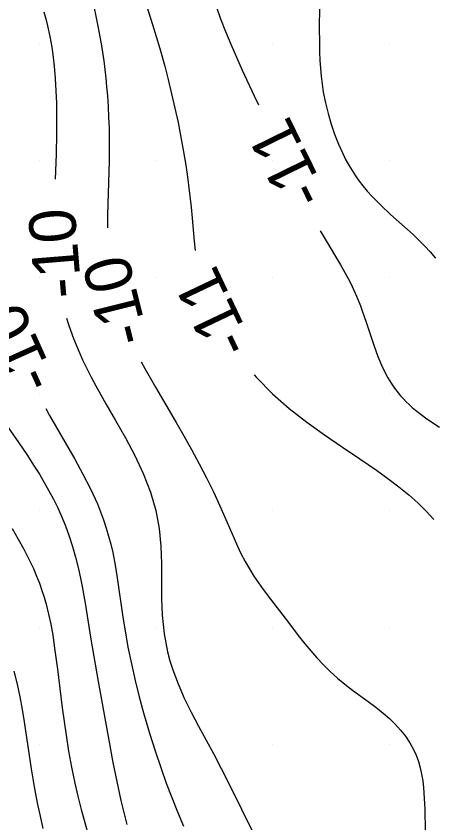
# Model space of a CAD drawing. Extents: x 2602990 to 2605851, y 618069 to 619180.
# Drawn here: x 2604164.01 to 2604181.87, y 618621.63 to 618656.17 of the extents above; entities that cross this region are included whole.
import ezdxf

# ---------------------------------------------------------------- set-up
doc = ezdxf.new("R2010")
doc.units = 0
for name, color, linetype in [('Default', 7, 'Continuous'), ('DTM Contours Major', 7, 'Continuous'), ('DTM Contours Major Text', 7, 'Continuous'), ('DTM Contours Minor', 7, 'Continuous'), ('DTM Contours Minor Text', 7, 'Continuous'), ('Exist DTM Scan Elevation Point', 7, 'Continuous')]:
    doc.layers.add(name, color=color, linetype=linetype)

# ---------------------------------------------------------------- blocks, each defined once
blk = doc.blocks.new('POINT_DISPLAY')
at = {"layer": 'Default'}
blk.add_line((0, 0), (0, 0), dxfattribs=at)

msp = doc.modelspace()

# ---------------------------------------------------------------- linework, layer by layer
at = {"layer": 'DTM Contours Major'}
msp.add_lwpolyline([(2604165.281, 618639.371), (2604165.447, 618639.07), (2604166.526, 618637.202), (2604166.875, 618636.567), (2604167.201, 618635.928), (2604167.493, 618635.288), (2604167.631, 618634.946), (2604167.758, 618634.602), (2604167.872, 618634.257), (2604167.975, 618633.91), (2604168.068, 618633.56), (2604168.15, 618633.207), (2604168.257, 618632.669), (2604168.348, 618632.122), (2604168.588, 618630.434), (2604168.677, 618629.859), (2604168.803, 618629.152), (2604168.949, 618628.442), (2604169.11, 618627.734), (2604169.286, 618627.033), (2604169.472, 618626.343), (2604169.724, 618625.48), (2604169.963, 618624.72), (2604170.222, 618623.956), (2604170.444, 618623.339), (2604170.679, 618622.721), (2604170.926, 618622.105), (2604171.183, 618621.492)], dxfattribs=at)
at = {"layer": 'DTM Contours Minor'}
for points in [[(2604167.033, 618658.147), (2604167.52, 618655.746), (2604167.656, 618654.988), (2604167.714, 618654.622), (2604167.766, 618654.254), (2604167.813, 618653.885), (2604167.855, 618653.513), (2604167.891, 618653.138), (2604167.922, 618652.76), (2604167.953, 618652.304), (2604167.976, 618651.843), (2604167.992, 618651.379), (2604168.001, 618650.913), (2604168.004, 618650.445), (2604168, 618649.977), (2604167.976, 618649.042), (2604167.932, 618647.664), (2604167.924, 618647.215), (2604167.923, 618647.109)], [(2604169.418, 618657.227), (2604169.852, 618655.817), (2604170.165, 618654.783), (2604170.377, 618654.031), (2604170.529, 618653.45), (2604170.676, 618652.85), (2604170.816, 618652.236), (2604170.949, 618651.612), (2604171.072, 618650.984), (2604171.186, 618650.357), (2604171.265, 618649.881), (2604171.337, 618649.407), (2604171.402, 618648.936), (2604171.461, 618648.465), (2604171.512, 618647.994), (2604171.557, 618647.523), (2604171.64, 618646.539), (2604171.683, 618646.135)], [(2604177.025, 618657.281), (2604177.002, 618655.729), (2604177.004, 618654.973), (2604177.013, 618654.625), (2604177.028, 618654.279), (2604177.05, 618653.935), (2604177.082, 618653.593), (2604177.122, 618653.253), (2604177.174, 618652.915), (2604177.264, 618652.452), (2604177.375, 618651.995), (2604177.506, 618651.547), (2604177.655, 618651.111), (2604177.822, 618650.69), (2604178.004, 618650.286), (2604178.13, 618650.034), (2604178.263, 618649.79), (2604178.403, 618649.555), (2604178.549, 618649.329), (2604178.703, 618649.11), (2604178.864, 618648.9), (2604179.046, 618648.683), (2604179.235, 618648.474), (2604179.431, 618648.271), (2604179.634, 618648.073), (2604180.056, 618647.685), (2604180.779, 618647.041), (2604181.022, 618646.817), (2604181.265, 618646.585), (2604181.505, 618646.342), (2604181.747, 618646.082), (2604181.985, 618645.811)], [(2604165.195, 618656.351), (2604165.281, 618656.058), (2604165.358, 618655.76), (2604165.457, 618655.305), (2604165.538, 618654.844), (2604165.583, 618654.527), (2604165.642, 618654.024), (2604165.686, 618653.505), (2604165.718, 618652.976), (2604165.739, 618652.441), (2604165.749, 618651.905), (2604165.748, 618651.149), (2604165.727, 618650.264), (2604165.684, 618649.185)], [(2604172.576, 618656.591), (2604172.775, 618656.053), (2604172.988, 618655.514), (2604173.211, 618654.976), (2604173.453, 618654.416), (2604173.703, 618653.86), (2604174.213, 618652.76), (2604174.4, 618652.367)], [(2604177.042, 618646.982), (2604177.253, 618646.622), (2604177.911, 618645.53), (2604178.117, 618645.169), (2604178.31, 618644.804), (2604178.409, 618644.601), (2604178.594, 618644.189), (2604178.763, 618643.767), (2604178.842, 618643.551), (2604179.009, 618643.065), (2604179.335, 618642.079), (2604179.513, 618641.594), (2604179.711, 618641.126), (2604179.94, 618640.681), (2604180.074, 618640.461), (2604180.219, 618640.249), (2604180.376, 618640.045), (2604180.487, 618639.915), (2604180.603, 618639.788), (2604180.725, 618639.663), (2604180.852, 618639.541), (2604180.985, 618639.421), (2604181.124, 618639.303), (2604181.614, 618638.928), (2604182.148, 618638.567)], [(2604166.173, 618643.24), (2604166.269, 618642.928), (2604166.467, 618642.374), (2604166.693, 618641.823), (2604166.861, 618641.453), (2604167.041, 618641.083), (2604167.231, 618640.712), (2604167.432, 618640.338), (2604167.858, 618639.579), (2604168.273, 618638.858), (2604168.692, 618638.117), (2604169.094, 618637.359), (2604169.46, 618636.585), (2604169.769, 618635.798), (2604170, 618635), (2604170.136, 618634.242), (2604170.207, 618633.481), (2604170.234, 618632.724), (2604170.247, 618631.243), (2604170.275, 618630.529), (2604170.309, 618630.124), (2604170.358, 618629.727), (2604170.423, 618629.336), (2604170.505, 618628.951), (2604170.604, 618628.57), (2604170.721, 618628.192), (2604170.95, 618627.581), (2604171.218, 618626.975), (2604171.515, 618626.372), (2604171.83, 618625.772), (2604172.476, 618624.576), (2604172.793, 618623.967), (2604173.391, 618622.775), (2604173.944, 618621.664), (2604174.286, 618621)], [(2604169.365, 618641.369), (2604169.52, 618641.087), (2604169.983, 618640.283), (2604170.868, 618638.777), (2604171.196, 618638.204), (2604171.527, 618637.612), (2604171.853, 618637.009), (2604172.169, 618636.403), (2604172.468, 618635.801), (2604172.743, 618635.213), (2604173.058, 618634.487), (2604173.35, 618633.803), (2604173.496, 618633.478), (2604173.645, 618633.165), (2604173.823, 618632.828), (2604174.009, 618632.507), (2604174.201, 618632.2), (2604174.397, 618631.908), (2604174.595, 618631.628), (2604174.907, 618631.211), (2604175.575, 618630.345), (2604176.15, 618629.589), (2604176.384, 618629.294), (2604176.632, 618628.995), (2604176.896, 618628.696), (2604177.175, 618628.399), (2604177.471, 618628.108), (2604177.785, 618627.827), (2604178.102, 618627.568), (2604178.43, 618627.318), (2604179.096, 618626.829), (2604179.422, 618626.583), (2604179.736, 618626.331), (2604180.003, 618626.098), (2604180.254, 618625.855), (2604180.485, 618625.604), (2604180.694, 618625.341), (2604180.88, 618625.067), (2604181.04, 618624.78), (2604181.152, 618624.528), (2604181.246, 618624.267), (2604181.323, 618623.997), (2604181.384, 618623.718), (2604181.432, 618623.43), (2604181.467, 618623.134), (2604181.5, 618622.688), (2604181.518, 618622.228), (2604181.537, 618621.278)], [(2604174.216, 618640.809), (2604174.312, 618640.696), (2604175, 618640), (2604175.712, 618639.376), (2604176.461, 618638.791), (2604177.227, 618638.24), (2604177.993, 618637.716), (2604178.741, 618637.214), (2604179.452, 618636.727), (2604179.943, 618636.376), (2604180.403, 618636.027), (2604180.831, 618635.679), (2604181.225, 618635.33), (2604181.585, 618634.976), (2604181.909, 618634.615)], [(2604163.448, 618638.893), (2604164.129, 618637.898), (2604164.464, 618637.402), (2604164.787, 618636.907), (2604165.007, 618636.556), (2604165.218, 618636.204), (2604165.418, 618635.853), (2604165.607, 618635.499), (2604165.784, 618635.144), (2604165.948, 618634.786), (2604166.127, 618634.348), (2604166.288, 618633.907), (2604166.432, 618633.462), (2604166.559, 618633.014), (2604166.672, 618632.564), (2604166.771, 618632.113), (2604166.842, 618631.753), (2604166.967, 618631.033), (2604167.214, 618629.497), (2604167.533, 618627.68), (2604167.978, 618625.176), (2604168.159, 618624.216), (2604168.268, 618623.67), (2604168.382, 618623.128), (2604168.502, 618622.594), (2604168.628, 618622.072), (2604168.761, 618621.565)], [(2604163.838, 618634.234), (2604164.103, 618633.782), (2604164.344, 618633.346), (2604164.56, 618632.925), (2604164.752, 618632.518), (2604164.888, 618632.201), (2604165.009, 618631.892), (2604165.117, 618631.589), (2604165.213, 618631.291), (2604165.298, 618630.997), (2604165.405, 618630.564), (2604165.495, 618630.137), (2604165.578, 618629.67), (2604165.662, 618629.118), (2604165.781, 618628.219), (2604165.988, 618626.554), (2604166.066, 618625.973), (2604166.152, 618625.385), (2604166.263, 618624.706), (2604166.389, 618624.022), (2604166.533, 618623.33), (2604166.66, 618622.774), (2604166.8, 618622.214), (2604166.951, 618621.649), (2604167.114, 618621.083)], [(2604163.92, 618628.125), (2604164.055, 618627.579), (2604164.171, 618627.034), (2604164.271, 618626.492), (2604164.359, 618625.958), (2604164.659, 618623.943), (2604164.787, 618623.175), (2604164.93, 618622.419), (2604165.008, 618622.044), (2604165.16, 618621.392)]]:
    msp.add_lwpolyline(points, dxfattribs=at)

# ---------------------------------------------------------------- block references
at = {"layer": 'Exist DTM Scan Elevation Point', "xscale": 1.3123333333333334, "yscale": 1.3123333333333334}
for p in [(2604165, 618655), (2604170, 618655), (2604175, 618655), (2604180, 618655), (2604165, 618650), (2604170, 618650), (2604175, 618650), (2604180, 618650), (2604165, 618645), (2604170, 618645), (2604175, 618645), (2604180, 618645), (2604165, 618640), (2604170, 618640), (2604175, 618640), (2604180, 618640), (2604165, 618635), (2604170, 618635), (2604175, 618635), (2604180, 618635), (2604165, 618630), (2604170, 618630), (2604175, 618630), (2604180, 618630), (2604165, 618625), (2604170, 618625), (2604175, 618625), (2604180, 618625)]:
    msp.add_blockref('POINT_DISPLAY', p, dxfattribs=at)

# ---------------------------------------------------------------- texts
at = {"layer": 'DTM Contours Major Text'}
msp.add_text('-10', height=2, rotation=114.2207, dxfattribs=at).set_placement((2604165.755, 618640.548))
at = {"layer": 'DTM Contours Minor Text'}
for s, rotation, p in [('-11', 116.1365, (2604177.365, 618648.499)), ('-10', 94.7095, (2604166.828, 618644.158)), ('-10', 104.0968, (2604169.705, 618642.322)), ('-11', 115.4422, (2604174.19, 618642.096))]:
    msp.add_text(s, height=2, rotation=rotation, dxfattribs=at).set_placement(p)

doc.saveas('drawing.dxf')
